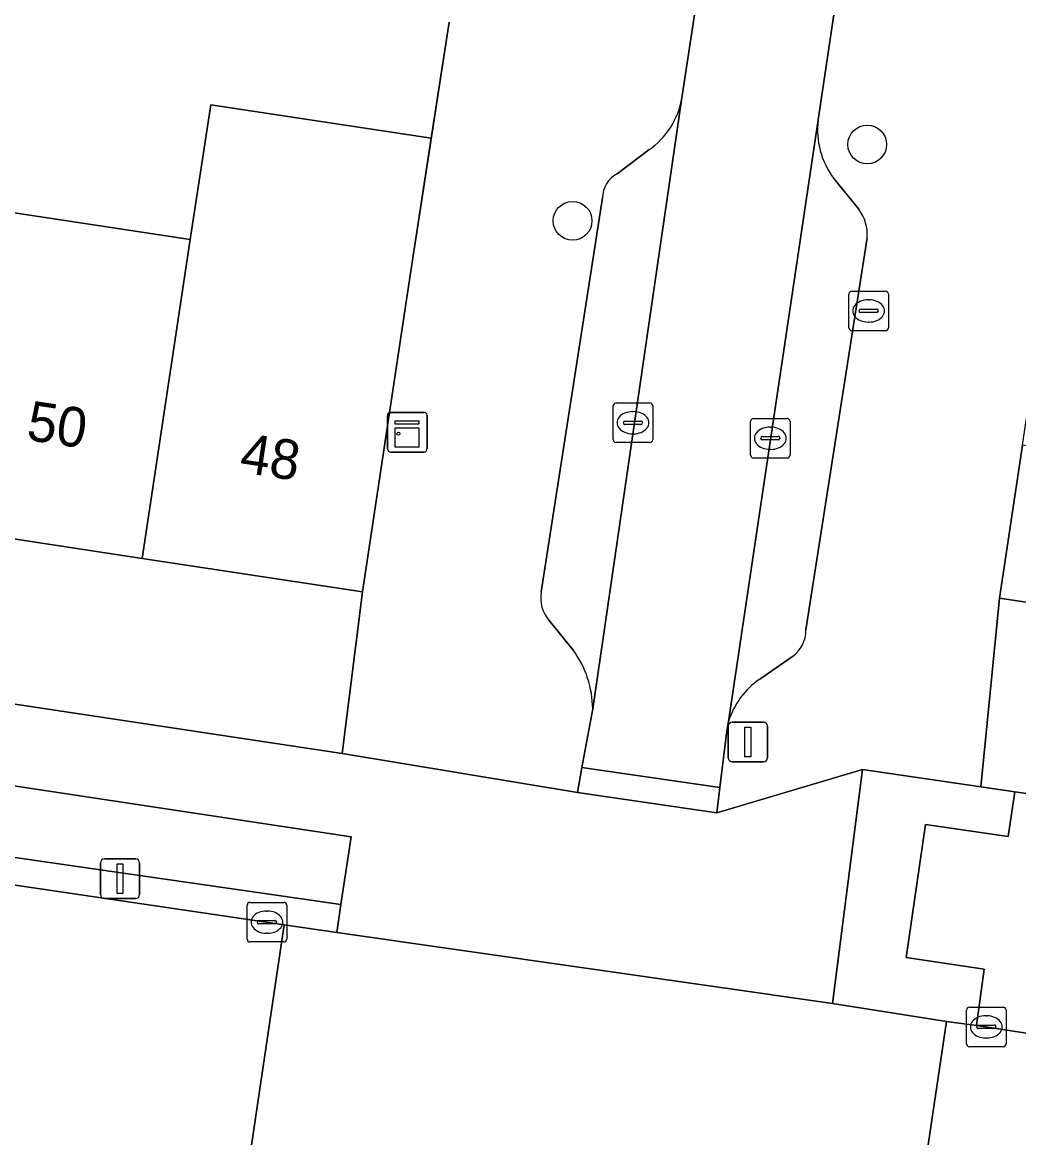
# Model space of a CAD drawing. Extents: x 163008 to 163854, y 382777 to 383982.
# Drawn here: x 163558.89 to 163584.03, y 383421.81 to 383449.96 of the extents above; entities that cross this region are included whole.
import ezdxf

# ---------------------------------------------------------------- set-up
doc = ezdxf.new("R2010")
doc.units = 0
for name, color, linetype in [('IMGEO_Boom', 7, 'Continuous'), ('IMGEO_Brandkraan', 7, 'Continuous'), ('IMGEO_Erf', 7, 'Continuous'), ('IMGEO_Groenvoorziening', 7, 'Continuous'), ('IMGEO_Kast', 7, 'Continuous'), ('IMGEO_Kolk', 7, 'Continuous'), ('IMGEO_Lichtmast', 7, 'Continuous'), ('IMGEO_Muur', 7, 'Continuous'), ('IMGEO_Pand', 7, 'Continuous'), ('IMGEO_Pand_nummerreeks', 7, 'Continuous'), ('IMGEO_Parkeervlak_open', 7, 'Continuous'), ('IMGEO_Rijbaan_lokaal_gesloten', 7, 'Continuous'), ('IMGEO_Rijbaan_lokaal_open', 7, 'Continuous'), ('IMGEO_Voetpad_open', 7, 'Continuous')]:
    doc.layers.add(name, color=color, linetype=linetype)

msp = doc.modelspace()

# ---------------------------------------------------------------- linework, layer by layer
at = {"layer": 'IMGEO_Boom'}
for centre in [(163580.211, 383446.879), (163572.775, 383444.952)]:
    msp.add_circle(centre, 0.489, dxfattribs=at)
at = {"layer": 'IMGEO_Brandkraan'}
for p, q in [((163579.82, 383443.177), (163580.672, 383443.177)), ((163579.745, 383442.251), (163579.745, 383443.103)), ((163580.233, 383442.957), (163580.258, 383442.957)), ((163580.746, 383443.103), (163580.746, 383442.251)), ((163580.004, 383442.671), (163580.004, 383442.683)), ((163580.442, 383442.634), (163580.044, 383442.634)), ((163580.047, 383442.72), (163580.445, 383442.72)), ((163580.488, 383442.683), (163580.488, 383442.671)), ((163580.256, 383442.397), (163580.231, 383442.397)), ((163580.672, 383442.177), (163579.82, 383442.177))]:
    msp.add_line(p, q, dxfattribs=at)
for points in [[(163579.82, 383443.177), (163580.672, 383443.177)], [(163579.745, 383442.251), (163579.745, 383443.103)], [(163580.746, 383443.103), (163580.746, 383442.251)], [(163580.672, 383442.177), (163579.82, 383442.177)]]:
    msp.add_lwpolyline(points, dxfattribs=at)
for centre, radius, start, end in [((163579.822, 383443.101), 0.0765, 91.552, 178.448), ((163579.822, 383443.101), 0.0765, 91.552, 178.448), ((163580.67, 383443.101), 0.0765, 1.552, 88.448), ((163580.67, 383443.101), 0.0765, 1.552, 88.448), ((163580.044, 383442.68), 0.0403, 85.8775, 175.7526), ((163580.041, 383442.67), 0.0366, 178.938, 274.7102), ((163580.445, 383442.677), 0.043, 264.8664, 352.4533), ((163580.449, 383442.682), 0.0386, 1.7309, 96.639), ((163579.822, 383442.253), 0.0765, 181.552, 268.448), ((163579.822, 383442.253), 0.0765, 181.552, 268.448), ((163580.67, 383442.253), 0.0765, 271.552, 358.448), ((163580.67, 383442.253), 0.0765, 271.552, 358.448)]:
    msp.add_arc(centre, radius, start, end, dxfattribs=at)
for centre, major_axis, ratio, start_param, end_param in [((163580.232, 383442.677), (-0.387, 0.002), 0.722429, 4.712389, 7.853982), ((163580.257, 383442.677), (-0.39, 0.002), 0.717154, 1.570796, 4.712389)]:
    msp.add_ellipse(centre, major_axis=major_axis, ratio=ratio, start_param=start_param, end_param=end_param, dxfattribs=at)
at = {"layer": 'IMGEO_Erf'}
msp.add_lwpolyline([(163559.899, 383452.695), (163560.256, 383455.121), (163516.264, 383461.694), (163515.881, 383459.165), (163510.512, 383459.977), (163510.371, 383459.046), (163510.103, 383456.507), (163515.667, 383455.665), (163521.005, 383454.857), (163520.413, 383450.947), (163525.752, 383450.138), (163531.091, 383449.329), (163536.43, 383448.521), (163541.77, 383447.712), (163547.109, 383446.903), (163547.573, 383449.962), (163552.911, 383449.153), (163552.869, 383448.876), (163558.208, 383448.067), (163557.787, 383445.286), (163563.126, 383444.477), (163563.641, 383447.877), (163569.202, 383447.035), (163569.661, 383449.963)], dxfattribs=at)
for points in [[(163566.955, 383431.507), (163567.468, 383435.59), (163561.907, 383436.432), (163556.568, 383437.241), (163551.229, 383438.05), (163545.89, 383438.858), (163540.551, 383439.667), (163535.211, 383440.476), (163529.872, 383441.285), (163524.533, 383442.093), (163519.194, 383442.902), (163513.855, 383443.711), (163508.293, 383444.553), (163507.654, 383440.454)], [(163632.022, 383428.141), (163632.626, 383432.006), (163627.068, 383432.841), (163621.728, 383433.643), (163616.388, 383434.445), (163611.048, 383435.247), (163605.707, 383436.049), (163600.367, 383436.851), (163595.027, 383437.653), (163589.687, 383438.455), (163584.131, 383439.289), (163583.547, 383435.427)]]:
    msp.add_lwpolyline(points, close=True, dxfattribs=at)
at = {"layer": 'IMGEO_Groenvoorziening'}
for points in [[(163555.921, 383428.598), (163556.008, 383429.268), (163566.921, 383427.691), (163567.182, 383429.4), (163551.54, 383431.766), (163551.293, 383429.986), (163554.924, 383429.461), (163554.84, 383428.766)], [(163583.082, 383430.666), (163580.091, 383431.1), (163579.89, 383429.532), (163579.335, 383425.199), (163582.212, 383424.746), (163582.97, 383424.641), (163583.166, 383426.066), (163581.193, 383426.354), (163581.683, 383429.713), (163583.771, 383429.409), (163583.936, 383430.542)], [(163583.936, 383430.542), (163583.771, 383429.409), (163581.683, 383429.713), (163581.193, 383426.354), (163583.166, 383426.066), (163582.97, 383424.641), (163590.531, 383423.478), (163599.84, 383422.123), (163600.235, 383424.788), (163603.181, 383424.247), (163603.686, 383427.673)]]:
    msp.add_lwpolyline(points, close=True, dxfattribs=at)
at = {"layer": 'IMGEO_Kast'}
for p, q in [((163568.175, 383440.115), (163569.016, 383440.115)), ((163569.016, 383440.115), (163568.175, 383440.115)), ((163568.1, 383439.19), (163568.1, 383440.031)), ((163568.1, 383440.031), (163568.1, 383439.19)), ((163569.1, 383440.04), (163569.1, 383439.199)), ((163569.1, 383439.199), (163569.1, 383440.04)), ((163569.025, 383439.115), (163568.184, 383439.115)), ((163568.184, 383439.115), (163569.025, 383439.115))]:
    msp.add_line(p, q, dxfattribs=at)
for points in [[(163568.295, 383439.905), (163568.895, 383439.905), (163568.895, 383439.82), (163568.295, 383439.82), (163568.295, 383439.905)], [(163568.295, 383439.73), (163568.895, 383439.73), (163568.895, 383439.241), (163568.295, 383439.241), (163568.295, 383439.73)]]:
    msp.add_lwpolyline(points, dxfattribs=at)
msp.add_circle((163568.379, 383439.579), 0.0377, dxfattribs=at)
for centre, start, end in [((163568.178, 383440.037), 92.4484, 184.2845), ((163568.178, 383440.037), 92.4484, 184.2845), ((163569.022, 383440.037), 2.4484, 94.2845), ((163569.022, 383440.037), 2.4484, 94.2845), ((163568.178, 383439.193), 182.4484, 274.2845), ((163568.178, 383439.193), 182.4484, 274.2845), ((163569.022, 383439.193), 272.4484, 4.2845), ((163569.022, 383439.193), 272.4484, 4.2845)]:
    msp.add_arc(centre, 0.0779, start, end, dxfattribs=at)
at = {"layer": 'IMGEO_Kolk'}
for p, q in [((163573.873, 383440.356), (163574.725, 383440.356)), ((163573.798, 383439.43), (163573.798, 383440.282)), ((163574.286, 383440.136), (163574.311, 383440.136)), ((163574.799, 383440.282), (163574.799, 383439.43)), ((163574.057, 383439.85), (163574.057, 383439.862)), ((163574.495, 383439.813), (163574.097, 383439.813)), ((163574.1, 383439.899), (163574.498, 383439.899)), ((163574.541, 383439.862), (163574.541, 383439.85)), ((163577.264, 383439.037), (163577.264, 383439.889)), ((163577.339, 383439.963), (163578.191, 383439.963)), ((163578.265, 383439.889), (163578.265, 383439.037)), ((163574.309, 383439.576), (163574.284, 383439.576)), ((163577.566, 383439.506), (163577.964, 383439.506)), ((163577.752, 383439.743), (163577.777, 383439.743)), ((163574.725, 383439.356), (163573.873, 383439.356)), ((163577.523, 383439.457), (163577.523, 383439.469)), ((163577.961, 383439.42), (163577.563, 383439.42)), ((163578.007, 383439.469), (163578.007, 383439.457)), ((163578.191, 383438.963), (163577.339, 383438.963)), ((163577.775, 383439.183), (163577.75, 383439.183)), ((163564.634, 383427.749), (163565.486, 383427.749)), ((163564.559, 383426.823), (163564.559, 383427.675)), ((163565.047, 383427.529), (163565.072, 383427.529)), ((163565.56, 383427.675), (163565.56, 383426.823)), ((163564.818, 383427.243), (163564.818, 383427.255)), ((163565.256, 383427.206), (163564.858, 383427.206)), ((163564.861, 383427.292), (163565.259, 383427.292)), ((163565.302, 383427.255), (163565.302, 383427.243)), ((163565.07, 383426.969), (163565.045, 383426.969)), ((163565.486, 383426.749), (163564.634, 383426.749)), ((163582.715, 383424.179), (163582.715, 383425.031)), ((163582.79, 383425.105), (163583.642, 383425.105)), ((163583.203, 383424.885), (163583.228, 383424.885)), ((163583.716, 383425.031), (163583.716, 383424.179)), ((163582.974, 383424.599), (163582.974, 383424.611)), ((163583.017, 383424.648), (163583.415, 383424.648)), ((163583.458, 383424.611), (163583.458, 383424.599)), ((163583.412, 383424.562), (163583.014, 383424.562)), ((163583.226, 383424.325), (163583.201, 383424.325)), ((163583.642, 383424.105), (163582.79, 383424.105))]:
    msp.add_line(p, q, dxfattribs=at)
for points in [[(163573.873, 383440.356), (163574.725, 383440.356)], [(163573.798, 383439.43), (163573.798, 383440.282)], [(163574.799, 383440.282), (163574.799, 383439.43)], [(163577.264, 383439.037), (163577.264, 383439.889)], [(163577.339, 383439.963), (163578.191, 383439.963)], [(163578.265, 383439.889), (163578.265, 383439.037)], [(163574.725, 383439.356), (163573.873, 383439.356)], [(163578.191, 383438.963), (163577.339, 383438.963)], [(163564.634, 383427.749), (163565.486, 383427.749)], [(163564.559, 383426.823), (163564.559, 383427.675)], [(163565.56, 383427.675), (163565.56, 383426.823)], [(163565.486, 383426.749), (163564.634, 383426.749)], [(163582.715, 383424.179), (163582.715, 383425.031)], [(163582.79, 383425.105), (163583.642, 383425.105)], [(163583.716, 383425.031), (163583.716, 383424.179)], [(163583.642, 383424.105), (163582.79, 383424.105)]]:
    msp.add_lwpolyline(points, dxfattribs=at)
for centre, radius, start, end in [((163573.875, 383440.28), 0.0765, 91.552, 178.448), ((163573.875, 383440.28), 0.0765, 91.552, 178.448), ((163574.723, 383440.28), 0.0765, 1.552, 88.448), ((163574.723, 383440.28), 0.0765, 1.552, 88.448), ((163574.097, 383439.859), 0.0403, 85.8775, 175.7526), ((163574.094, 383439.849), 0.0366, 178.938, 274.7102), ((163574.498, 383439.856), 0.043, 264.8664, 352.4533), ((163574.502, 383439.861), 0.0386, 1.7309, 96.639), ((163577.341, 383439.887), 0.0765, 91.552, 178.448), ((163577.341, 383439.887), 0.0765, 91.552, 178.448), ((163578.189, 383439.887), 0.0765, 1.552, 88.448), ((163578.189, 383439.887), 0.0765, 1.552, 88.448), ((163577.563, 383439.466), 0.0403, 85.8775, 175.7526), ((163577.968, 383439.468), 0.0386, 1.7309, 96.639), ((163573.875, 383439.432), 0.0765, 181.552, 268.448), ((163573.875, 383439.432), 0.0765, 181.552, 268.448), ((163574.723, 383439.432), 0.0765, 271.552, 358.448), ((163574.723, 383439.432), 0.0765, 271.552, 358.448), ((163577.56, 383439.456), 0.0366, 178.938, 274.7102), ((163577.964, 383439.463), 0.043, 264.8664, 352.4533), ((163577.341, 383439.039), 0.0765, 181.552, 268.448), ((163577.341, 383439.039), 0.0765, 181.552, 268.448), ((163578.189, 383439.039), 0.0765, 271.552, 358.448), ((163578.189, 383439.039), 0.0765, 271.552, 358.448), ((163564.636, 383427.673), 0.0765, 91.552, 178.448), ((163564.636, 383427.673), 0.0765, 91.552, 178.448), ((163565.484, 383427.673), 0.0765, 1.552, 88.448), ((163565.484, 383427.673), 0.0765, 1.552, 88.448), ((163564.858, 383427.252), 0.0403, 85.8775, 175.7526), ((163564.855, 383427.242), 0.0366, 178.938, 274.7102), ((163565.259, 383427.249), 0.043, 264.8664, 352.4533), ((163565.263, 383427.254), 0.0386, 1.7309, 96.639), ((163564.636, 383426.825), 0.0765, 181.552, 268.448), ((163564.636, 383426.825), 0.0765, 181.552, 268.448), ((163565.484, 383426.825), 0.0765, 271.552, 358.448), ((163565.484, 383426.825), 0.0765, 271.552, 358.448), ((163582.792, 383425.029), 0.0765, 91.552, 178.448), ((163582.792, 383425.029), 0.0765, 91.552, 178.448), ((163583.64, 383425.029), 0.0765, 1.552, 88.448), ((163583.64, 383425.029), 0.0765, 1.552, 88.448), ((163583.014, 383424.608), 0.0403, 85.8775, 175.7526), ((163583.011, 383424.598), 0.0366, 178.938, 274.7102), ((163583.415, 383424.605), 0.043, 264.8664, 352.4533), ((163583.419, 383424.61), 0.0386, 1.7309, 96.639), ((163582.792, 383424.181), 0.0765, 181.552, 268.448), ((163582.792, 383424.181), 0.0765, 181.552, 268.448), ((163583.64, 383424.181), 0.0765, 271.552, 358.448), ((163583.64, 383424.181), 0.0765, 271.552, 358.448)]:
    msp.add_arc(centre, radius, start, end, dxfattribs=at)
for centre, major_axis, ratio, start_param, end_param in [((163574.285, 383439.856), (-0.387, 0.002), 0.722429, 4.712389, 7.853982), ((163574.31, 383439.856), (-0.39, 0.002), 0.717154, 1.570796, 4.712389), ((163577.751, 383439.463), (-0.387, 0.002), 0.722429, 4.712389, 7.853982), ((163577.776, 383439.463), (-0.39, 0.002), 0.717154, 1.570796, 4.712389), ((163565.046, 383427.249), (-0.387, 0.002), 0.722429, 4.712389, 7.853982), ((163565.071, 383427.249), (-0.39, 0.002), 0.717154, 1.570796, 4.712389), ((163583.202, 383424.605), (-0.387, 0.002), 0.722429, 4.712389, 7.853982), ((163583.227, 383424.605), (-0.39, 0.002), 0.717154, 1.570796, 4.712389)]:
    msp.add_ellipse(centre, major_axis=major_axis, ratio=ratio, start_param=start_param, end_param=end_param, dxfattribs=at)
at = {"layer": 'IMGEO_Lichtmast'}
for p, q in [((163576.705, 383431.397), (163576.705, 383432.197)), ((163576.705, 383432.197), (163576.705, 383431.397)), ((163576.805, 383432.297), (163577.595, 383432.297)), ((163577.595, 383432.297), (163576.805, 383432.297)), ((163577.695, 383432.197), (163577.695, 383431.397)), ((163577.695, 383431.397), (163577.695, 383432.197)), ((163577.595, 383431.297), (163576.805, 383431.297)), ((163576.805, 383431.297), (163577.595, 383431.297)), ((163560.957, 383428.844), (163561.747, 383428.844)), ((163561.747, 383428.844), (163560.957, 383428.844)), ((163560.857, 383427.944), (163560.857, 383428.744)), ((163560.857, 383428.744), (163560.857, 383427.944)), ((163561.847, 383428.744), (163561.847, 383427.944)), ((163561.847, 383427.944), (163561.847, 383428.744)), ((163561.747, 383427.844), (163560.957, 383427.844)), ((163560.957, 383427.844), (163561.747, 383427.844))]:
    msp.add_line(p, q, dxfattribs=at)
for points in [[(163577.125, 383432.172), (163577.275, 383432.172), (163577.275, 383431.422), (163577.125, 383431.422), (163577.125, 383432.172)], [(163561.277, 383428.719), (163561.427, 383428.719), (163561.427, 383427.969), (163561.277, 383427.969), (163561.277, 383428.719)]]:
    msp.add_lwpolyline(points, dxfattribs=at)
for centre, start, end in [((163576.805, 383432.197), 90, 180), ((163576.805, 383432.197), 90, 180), ((163577.595, 383432.197), 0, 90), ((163577.595, 383432.197), 360, 90), ((163576.805, 383431.397), 180, 270), ((163576.805, 383431.397), 180, 270), ((163577.595, 383431.397), 270, 0), ((163577.595, 383431.397), 270, 0), ((163560.957, 383428.744), 90, 180), ((163560.957, 383428.744), 90, 180), ((163561.747, 383428.744), 0, 90), ((163561.747, 383428.744), 360, 90), ((163560.957, 383427.944), 180, 270), ((163560.957, 383427.944), 180, 270), ((163561.747, 383427.944), 270, 0), ((163561.747, 383427.944), 270, 0)]:
    msp.add_arc(centre, 0.1, start, end, dxfattribs=at)
at = {"layer": 'IMGEO_Muur'}
msp.add_lwpolyline([(163569.661, 383449.963), (163568.687, 383443.635)], dxfattribs=at)
at = {"layer": 'IMGEO_Pand'}
for points in [[(163568.687, 383443.635), (163569.202, 383447.035), (163563.641, 383447.877), (163563.126, 383444.477), (163561.907, 383436.432), (163567.468, 383435.59)], [(163561.907, 383436.432), (163563.126, 383444.477), (163557.787, 383445.286), (163556.568, 383437.241)]]:
    msp.add_lwpolyline(points, close=True, dxfattribs=at)
at = {"layer": 'IMGEO_Parkeervlak_open'}
for points in [[(163573.283, 383432.634), (163575.534, 383448.059)], [(163578.972, 383447.502), (163576.707, 383432.316)], [(163574.699, 383446.74), (163573.897, 383446.136)], [(163579.998, 383445.245), (163579.368, 383446.017)], [(163573.531, 383445.533), (163571.984, 383435.584)], [(163578.662, 383434.624), (163580.206, 383444.522)], [(163572.186, 383434.862), (163572.8, 383434.104)], [(163577.502, 383433.387), (163578.328, 383433.955)]]:
    msp.add_lwpolyline(points, dxfattribs=at)
for centre, radius, start, end in [((163573.554, 383448.389), 2.007, 304.7778, 350.55), ((163581.015, 383447.252), 2.059, 173.0134, 216.8494), ((163574.228, 383445.522), 0.697, 118.3564, 179.131), ((163579.161, 383444.613), 1.049, 355.0317, 37.0683), ((163572.8, 383435.423), 0.832, 168.8359, 222.425), ((163577.845, 383434.614), 0.817, 306.2368, 0.7016), ((163570.697, 383432.599), 2.586, 0.783, 35.5951), ((163578.682, 383431.68), 2.075, 124.6644, 162.1628)]:
    msp.add_arc(centre, radius, start, end, dxfattribs=at)
at = {"layer": 'IMGEO_Rijbaan_lokaal_gesloten'}
msp.add_lwpolyline([(163541.619, 383421.258), (163564.112, 383417.879), (163565.494, 383427.183), (163556.532, 383428.503)], dxfattribs=at)
msp.add_lwpolyline([(163580.812, 383415.352), (163628.467, 383408.142), (163629.994, 383417.588), (163629.131, 383417.72), (163621.853, 383418.772), (163604.718, 383421.418), (163599.84, 383422.123), (163590.531, 383423.478), (163582.97, 383424.641), (163582.212, 383424.746)], close=True, dxfattribs=at)
at = {"layer": 'IMGEO_Rijbaan_lokaal_open'}
for points in [[(163579.902, 383453.716), (163583.344, 383476.825), (163579.911, 383477.341), (163576.44, 383454.018), (163575.534, 383448.059), (163573.283, 383432.634), (163573.011, 383431.156), (163576.494, 383430.647), (163576.671, 383432.077), (163576.707, 383432.316), (163578.972, 383447.502)], [(163576.494, 383430.647), (163573.011, 383431.156), (163572.895, 383430.526), (163576.416, 383430.012)], [(163565.494, 383427.183), (163564.112, 383417.879), (163563.879, 383416.312), (163567.106, 383415.83), (163570.05, 383415.39), (163573.489, 383414.876), (163576.476, 383414.43), (163580.583, 383413.817), (163580.812, 383415.352), (163582.212, 383424.746), (163579.335, 383425.199), (163566.825, 383426.992)]]:
    msp.add_lwpolyline(points, close=True, dxfattribs=at)
at = {"layer": 'IMGEO_Voetpad_open'}
for points in [[(163575.534, 383448.059), (163576.44, 383454.018)], [(163576.707, 383432.316), (163576.671, 383432.077), (163576.494, 383430.647), (163576.416, 383430.012), (163580.091, 383431.1), (163583.082, 383430.666), (163583.547, 383435.427), (163584.131, 383439.289), (163585.353, 383447.429), (163585.576, 383448.916), (163586.356, 383454.011)], [(163579.902, 383453.716), (163578.972, 383447.502)], [(163569.661, 383449.963), (163569.202, 383447.035), (163568.687, 383443.635), (163567.468, 383435.59), (163566.955, 383431.507), (163572.895, 383430.526), (163573.011, 383431.156), (163573.283, 383432.634)], [(163573.897, 383446.136), (163574.699, 383446.74)], [(163579.368, 383446.017), (163579.998, 383445.245)], [(163571.984, 383435.584), (163573.531, 383445.533)], [(163580.206, 383444.522), (163578.662, 383434.624)], [(163551.54, 383431.766), (163567.182, 383429.4), (163566.921, 383427.691), (163566.825, 383426.992), (163579.335, 383425.199), (163579.89, 383429.532), (163580.091, 383431.1), (163576.416, 383430.012), (163572.895, 383430.526), (163566.955, 383431.507), (163507.654, 383440.454)], [(163641.427, 383426.092), (163637.956, 383426.626), (163638.063, 383427.257), (163632.022, 383428.141), (163583.547, 383435.427), (163583.082, 383430.666), (163583.936, 383430.542), (163603.686, 383427.673), (163603.181, 383424.247), (163600.235, 383424.788), (163599.84, 383422.123), (163604.718, 383421.418), (163605.57, 383427.347), (163628.103, 383424.006), (163634.376, 383422.967), (163633.456, 383417.056), (163642.869, 383415.611)], [(163572.8, 383434.104), (163572.186, 383434.862)], [(163578.328, 383433.955), (163577.502, 383433.387)]]:
    msp.add_lwpolyline(points, dxfattribs=at)
msp.add_lwpolyline([(163566.921, 383427.691), (163556.008, 383429.268), (163555.921, 383428.598), (163556.532, 383428.503), (163565.494, 383427.183), (163566.825, 383426.992)], close=True, dxfattribs=at)
for centre, radius, start, end in [((163573.554, 383448.389), 2.007, 304.7778, 350.55), ((163581.015, 383447.252), 2.059, 173.0134, 216.8494), ((163574.228, 383445.522), 0.697, 118.3564, 179.131), ((163579.161, 383444.613), 1.049, 355.0317, 37.0683), ((163572.8, 383435.423), 0.832, 168.8359, 222.425), ((163577.845, 383434.614), 0.817, 306.2368, 0.7016), ((163570.697, 383432.599), 2.586, 0.783, 35.5951), ((163578.682, 383431.68), 2.075, 124.6644, 162.1628)]:
    msp.add_arc(centre, radius, start, end, dxfattribs=at)

# ---------------------------------------------------------------- texts
at = {"layer": 'IMGEO_Pand_nummerreeks'}
for s, rotation, p in [('50', 351.3871, (163558.962, 383439.428)), ('48', 351.3884, (163564.342, 383438.612))]:
    msp.add_text(s, height=1, rotation=rotation, dxfattribs=at).set_placement(p)

doc.saveas('drawing.dxf')
